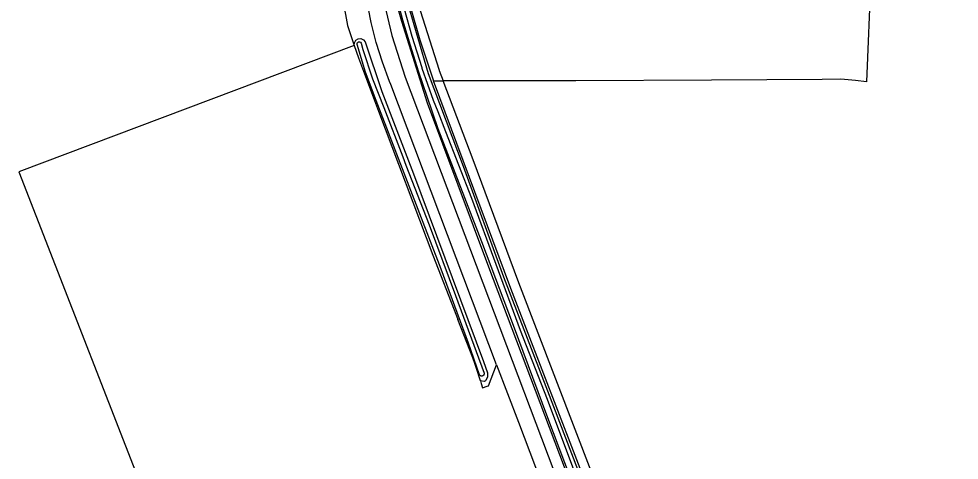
# Model space of a CAD drawing. Extents: x 126000 to 131009, y 393000 to 395500.
# Drawn here: x 126568.2 to 126784.4, y 394412.9 to 394514.5 of the extents above; entities that cross this region are included whole.
import ezdxf

# ---------------------------------------------------------------- set-up
doc = ezdxf.new("R2010")
doc.units = 0
doc.layers.add('gx-grn-maaiveld', color=7, linetype='Continuous')

msp = doc.modelspace()

# ---------------------------------------------------------------- linework, layer by layer
at = {"layer": 'gx-grn-maaiveld'}
for p, q in [((126663.55, 394500.18), (126665.75, 394500.18)), ((126674.31, 394431.22), (126674.49, 394430.61))]:
    msp.add_line(p, q, dxfattribs=at)
for points in [[(126678.06, 394434.9), (126653.72, 394499.35), (126653.44, 394500.06), (126651.8, 394504.51), (126650.39, 394509.04), (126649.22, 394513.64), (126647.54, 394522.39), (126646.5, 394531.25), (126646.09, 394540.16), (126643.84, 394598.88), (126643.22, 394611.96), (126642.25, 394623.87)], [(126647.28, 394623.68), (126647.29, 394611.97), (126647.56, 394599.02), (126649.78, 394540.47), (126650.26, 394530.4), (126651.65, 394520.42), (126653.92, 394510.6), (126657.06, 394501.02), (126711.64, 394356.32)], [(126649.63, 394618.99), (126649.23, 394617.46), (126649.26, 394602.95), (126650.71, 394579.39), (126651.45, 394565.34), (126652.62, 394538.2), (126653.73, 394524.34), (126654.94, 394518.19), (126656.17, 394513.91), (126662.1, 394495.13), (126676.22, 394457.4), (126705.37, 394380.17), (126713.63, 394357.2), (126714.76, 394356.87), (126715.47, 394357.09), (126716.29, 394357.34), (126716.37, 394357.59)], [(126673.49, 394573.73), (126670.07, 394572.93), (126659.37, 394569.93), (126657.55, 394569.12), (126657.09, 394567.68), (126656.8, 394564.61), (126657.24, 394551.03), (126657.85, 394539.46), (126658.53, 394528.61), (126659.03, 394522.98), (126659.82, 394518.76), (126659.96, 394518.03), (126664.83, 394502.62)], [(126653.91, 394570.65), (126654.66, 394555.81), (126655.46, 394537.34), (126656.36, 394525.11), (126657.56, 394518.14), (126662.31, 394501.88), (126670.33, 394480.56), (126679.65, 394455.11), (126689.76, 394428.92), (126708.05, 394381.03), (126716.37, 394357.59)], [(126654.49, 394570.68), (126655.95, 394538.15), (126656.71, 394527.3), (126657.22, 394522.12), (126658.32, 394516.81), (126660.38, 394509.63), (126663.39, 394500.63), (126663.55, 394500.18)], [(126782.31, 394534.99), (126781.06, 394524.4), (126764.07, 394524.24), (126763.08, 394500), (126760.61, 394500.25), (126757.2, 394500.6), (126752.9, 394500.53), (126727.5, 394500.32), (126696.28, 394500.21), (126665.75, 394500.18)], [(126699.15, 394397.89), (126689.83, 394422.65), (126681.91, 394443.89), (126674.65, 394463.19), (126664.64, 394489.15), (126662.05, 394496.61), (126660.1, 394502.43), (126658.24, 394508.29), (126656.48, 394514.18), (126655.14, 394519.46)], [(126642.77, 394518.39), (126643.78, 394512.89), (126645.31, 394508.3)], [(126656.77, 394516.75), (126658.55, 394510.46), (126660.83, 394503.28), (126660.89, 394503.08), (126663.48, 394495.78), (126664.52, 394493.13), (126666.31, 394488.57), (126672.27, 394473.23), (126683.5, 394442.88), (126689.67, 394426.94), (126699.87, 394399.74)], [(126645.31, 394508.3), (126645.34, 394508.95), (126645.66, 394509.51), (126646.21, 394509.85), (126646.85, 394509.9), (126647.44, 394509.65), (126647.85, 394509.15), (126651.65, 394497.72), (126658.92, 394478.82), (126675.05, 394435.67), (126675.96, 394433.01), (126675.98, 394432.11), (126675.57, 394431.24), (126675.49, 394431.18), (126675.21, 394431), (126674.31, 394431.22)], [(126645.31, 394508.3), (126568.18, 394479.23), (126601.04, 394394.78)], [(126645.31, 394508.3), (126646.26, 394505.47), (126650.93, 394493.25), (126663.37, 394460.1), (126668.8, 394446.11), (126669.13, 394445.27)], [(126675.16, 394432.69), (126675.15, 394432.65), (126675.13, 394432.6), (126675.11, 394432.56), (126675.08, 394432.52), (126675.05, 394432.48), (126675.04, 394432.46), (126675.02, 394432.45), (126674.99, 394432.41), (126674.95, 394432.38), (126674.91, 394432.36), (126674.87, 394432.33), (126674.83, 394432.32), (126674.78, 394432.3), (126674.74, 394432.29), (126674.69, 394432.28), (126674.64, 394432.28), (126674.59, 394432.28), (126674.55, 394432.29), (126674.5, 394432.3), (126674.46, 394432.31), (126674.41, 394432.33), (126674.37, 394432.35), (126674.33, 394432.37), (126674.29, 394432.4), (126674.25, 394432.43), (126674.22, 394432.47), (126674.19, 394432.5), (126674.17, 394432.54), (126674.14, 394432.58), (126671.58, 394439.86), (126665.3, 394456.9), (126657.96, 394475.96), (126650.32, 394495.7), (126647.92, 394502.22), (126645.95, 394508.52), (126645.95, 394508.77), (126646.07, 394509), (126646.29, 394509.14), (126646.54, 394509.16), (126646.77, 394509.05), (126646.92, 394508.84), (126647.31, 394507.4), (126649.54, 394500.66), (126652.13, 394494.04), (126656.45, 394482.75), (126657.2, 394480.82), (126662.51, 394467.07), (126668.62, 394450.83), (126675.17, 394432.93), (126675.17, 394432.88), (126675.18, 394432.83), (126675.17, 394432.78), (126675.17, 394432.74), (126675.16, 394432.69)], [(126664.83, 394502.62), (126664.84, 394502.58), (126665.75, 394500.18)], [(126716.64, 394356.89), (126717.4, 394357.01), (126707.84, 394383.22), (126699.32, 394405.68), (126681.35, 394452.43), (126663.55, 394500.18)], [(126913.08, 394354.75), (126913.09, 394354.12), (126913.12, 394353.01), (126912.57, 394353.01), (126835.89, 394354.78), (126767.13, 394356.65), (126722.53, 394357.23), (126719.93, 394356.91), (126718.39, 394360.54), (126709.65, 394384.53), (126702.26, 394404.03), (126701.14, 394407), (126700.21, 394409.42), (126683.17, 394453.75), (126672.65, 394482.01), (126665.75, 394500.18)], [(126674.31, 394431.22), (126673.35, 394434.27), (126673.13, 394434.95), (126672.55, 394436.45), (126669.13, 394445.27)], [(126674.49, 394430.61), (126674.79, 394429.61), (126675.91, 394429.98), (126676.18, 394430.06), (126678.06, 394434.9)], [(126678.06, 394434.9), (126683.06, 394421.67), (126719.19, 394326.04)]]:
    msp.add_lwpolyline(points, dxfattribs=at)

doc.saveas('drawing.dxf')
